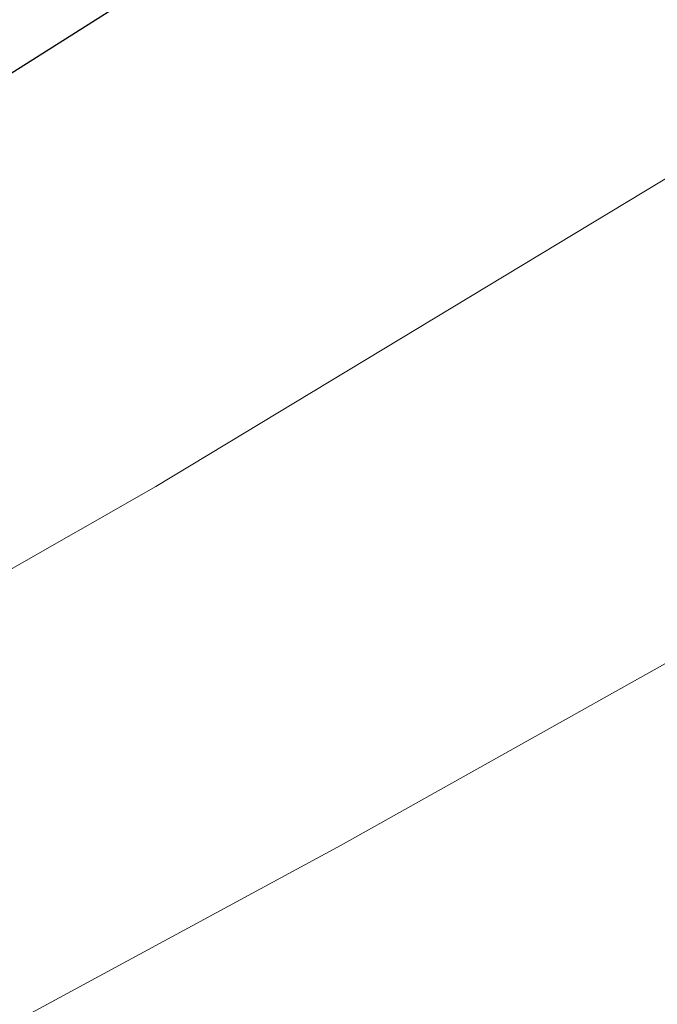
# Model space of a CAD drawing. Extents: x 1620613 to 1693141, y 557269 to 607790.
# Tile 941 of 1056: x 1620872.92 to 1620874.56, y 607340.51 to 607343.05. Entities that reach past the tile are written whole.
import ezdxf

# ---------------------------------------------------------------- set-up
doc = ezdxf.new("R2010")
doc.units = 0
doc.header["$LTSCALE"] = 10
doc.header["$MEASUREMENT"] = 0
for name, pattern in [('DGN Style 2', [7.346996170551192, 4.408197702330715, -2.938798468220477]), ('DGN Style 3', [10.28579463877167, 7.346996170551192, -2.938798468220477]), ('DGN Style 5', [5.142897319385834, 2.204098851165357, -2.938798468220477])]:
    doc.linetypes.add(name, pattern=pattern)
for name, color, linetype, lineweight in [('DR_X_Text', 7, 'Continuous', 0), ('DT_X_Contour_Major', 132, 'DGN Style 3', 30), ('DT_X_Contour_Minor', 136, 'DGN Style 3', 0), ('PV_X_Driveway', 7, 'DGN Style 5', 0), ('SV_X_Top_of_Bank', 97, 'DGN Style 2', 0)]:
    doc.layers.add(name, color=color, linetype=linetype, lineweight=lineweight)
doc.styles.get("Standard").update_dxf_attribs({"font": 'arial.ttf'})
doc.styles.add('Style-Arial', font='arial.ttf')
doc.dimstyles.get("Standard").update_dxf_attribs({"dimtxt": 0.18, "dimasz": 0.18, "dimexe": 0.18, "dimexo": 0.0625, "dimgap": 0.09, "dimtad": 0, "dimtih": 1, "dimtoh": 1, "dimdec": 4, "dimzin": 0, "dimdsep": 46, "dimtxsty": 'Standard', "dimcen": 0.09, "dimadec": 0, "dimazin": 0, "dimtfac": 1, "dimtdec": 4, "dimtofl": 0, "dimtmove": 0, "dimatfit": 3, "dimfxl": 1, "dimtolj": 1, "dimtzin": 0, "dimarcsym": 0})

# ---------------------------------------------------------------- blocks, each defined once
blk = doc.blocks.new('*U1004')
at = {"layer": 'DT_X_Contour_Major', "elevation": 3.400041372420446, "flags": 128}
blk.add_lwpolyline([(-244.1590263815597, -27.22526824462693), (-245.9582130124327, -31.53047772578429), (-246.3161540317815, -32.38748241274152), (-246.6188971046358, -33.11340669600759), (-246.8664422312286, -33.70825057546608), (-247.0587894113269, -34.172014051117), (-247.8276143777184, -36.03038932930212), (-248.8338658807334, -38.35807953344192), (-249.0797851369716, -38.97471545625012), (-249.3862922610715, -39.82704170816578), (-249.753387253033, -40.91505828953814), (-250.1810701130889, -42.23876520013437), (-252.3182951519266, -48.96600821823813), (-254.6054744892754, -56.26317921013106), (-254.9177434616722, -57.68377750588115), (-254.8743306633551, -58.81821339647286), (-254.4752360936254, -59.66648688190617), (-253.720459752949, -60.2285979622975), (-251.2334804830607, -61.34601096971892), (-250.3786960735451, -61.73542086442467), (-249.6795772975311, -62.06559079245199), (-249.1361241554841, -62.3365207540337), (-248.7483366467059, -62.54821074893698), (-247.9217908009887, -63.03373078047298), (-247.6191146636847, -63.20065513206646), (-247.3309956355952, -63.33728816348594), (-247.05743371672, -63.44362987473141), (-246.7984289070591, -63.51968026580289), (-245.6237063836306, -63.80390234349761), (-235.3623574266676, -59.70334397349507), (-233.3790248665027, -58.91168992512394), (-231.8267481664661, -58.29410993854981), (-230.7055273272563, -57.85060401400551), (-230.0153623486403, -57.5811721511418), (-228.7496635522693, -57.09478593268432), (-228.3102899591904, -56.92563881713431), (-227.9414432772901, -56.78298713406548), (-227.6431235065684, -56.66683088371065), (-227.4153306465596, -56.57717006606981), (-226.9019189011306, -56.37340179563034), (-226.6787531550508, -56.2856658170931), (-226.3943147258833, -56.1752840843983), (-226.0486036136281, -56.04225659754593), (-225.6416198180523, -55.88658335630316), (-224.4746327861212, -55.441260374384), (-223.7302941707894, -55.14333622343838), (-222.3725185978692, -54.58355600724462), (-220.4013060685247, -53.76191972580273), (-217.8166565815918, -52.67842737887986), (-204.0789312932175, -46.90836498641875), (-203.7526982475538, -46.7713419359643), (-203.6283501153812, -46.71902253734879), (-203.4999805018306, -46.6648316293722), (-203.3675894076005, -46.60876921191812), (-203.2311768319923, -46.55083528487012), (-202.8620479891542, -46.3938494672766), (-202.3760832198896, -46.19854980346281), (-201.1950355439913, -45.73039017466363), (-199.3189049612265, -44.98937058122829), (-196.747691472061, -43.97549102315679), (-188.9643449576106, -40.90799891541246), (-186.3492845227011, -39.87446542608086), (-184.3416131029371, -39.07448403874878), (-182.9413306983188, -38.50805475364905), (-182.1484373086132, -38.17517757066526), (-180.8439069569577, -37.59890788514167), (-180.1253951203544, -37.23597068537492), (-178.9482573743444, -36.57936135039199), (-177.3124937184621, -35.62907987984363), (-175.2181041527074, -34.38512627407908), (-169.0215640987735, -30.67635381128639), (-166.9159204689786, -29.41391421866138), (-165.2463946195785, -28.40817478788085), (-164.0129865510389, -27.65913551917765), (-163.2156962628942, -27.16679641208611), (-161.6710792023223, -26.19615900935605), (-161.1568342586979, -25.873664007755), (-160.7725622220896, -25.634157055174), (-160.5182630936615, -25.47763815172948), (-160.3939368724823, -25.40410729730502), (-160.2356974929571, -25.31867575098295), (-160.1799956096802, -25.28837645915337), (-160.1315694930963, -25.2615522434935), (-160.090419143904, -25.23820310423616), (-160.0565445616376, -25.21832904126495), (-159.97591336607, -25.16996497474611), (-159.8818810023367, -25.11758790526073), (-159.6602573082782, -24.9967297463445), (-159.3110422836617, -24.80739049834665), (-158.8342359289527, -24.54957016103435), (-157.3926305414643, -23.7707411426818), (-156.5871451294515, -23.30127169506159), (-155.2518929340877, -22.4769851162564), (-153.3868739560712, -21.29788140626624), (-150.992088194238, -19.76396056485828), (-143.8996371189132, -15.20041547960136), (-141.5510294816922, -13.6892345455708), (-139.8245448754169, -12.57835055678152), (-138.7201833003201, -11.86776351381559), (-138.2379447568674, -11.55747341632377), (-137.7814726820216, -11.26376241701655), (-137.5833660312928, -11.13851753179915), (-137.3314001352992, -10.98306612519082), (-137.0255749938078, -10.79740819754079), (-136.6658906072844, -10.58154374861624), (-135.6349199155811, -9.96562985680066), (-135.0410585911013, -9.613441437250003), (-134.0327026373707, -9.018811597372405), (-132.609852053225, -8.181740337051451), (-130.7725068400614, -7.102227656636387), (-125.3202600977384, -3.900271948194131), (-123.5274441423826, -2.845920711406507), (-122.2381813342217, -2.084333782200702), (-121.4524716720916, -1.615511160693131), (-121.1703151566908, -1.43945284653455), (-121.0893019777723, -1.360316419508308), (-121.0603139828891, -1.330682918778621), (-121.0341098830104, -1.301134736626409), (-121.0106896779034, -1.271671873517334), (-120.9900533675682, -1.242294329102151), (-120.9387350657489, -1.164067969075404), (-120.8345032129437, -1.07860762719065), (-120.5602963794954, -0.8808963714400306), (-120.1161145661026, -0.5709342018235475), (-119.5019577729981, -0.1487211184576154), (-117.6375730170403, 1.126848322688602), (-117.0039974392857, 1.540982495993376), (-116.501559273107, 1.8267079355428), (-116.130258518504, 1.984024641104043), (-115.8900951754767, 2.012932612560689), (-115.0753202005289, 1.848216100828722), (-114.8765951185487, 1.579952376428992), (-114.8303824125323, 1.515370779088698), (-114.7769121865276, 1.436596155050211), (-114.7161844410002, 1.343628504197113), (-114.6481991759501, 1.236467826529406), (-114.4572284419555, 0.9317819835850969), (-114.3829532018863, 0.8376593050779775), (-114.3033555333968, 0.78380565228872), (-114.2184354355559, 0.7702210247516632), (-114.1281929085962, 0.7969054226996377), (-113.8804495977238, 0.9217558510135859), (-113.7693621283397, 0.9776275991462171), (-113.6219072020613, 1.0516050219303), (-113.4380848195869, 1.143688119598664), (-113.2178949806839, 1.25387689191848), (-112.5822321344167, 1.571854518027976), (-112.3691668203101, 1.676750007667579), (-112.2067180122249, 1.752953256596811), (-112.0948857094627, 1.800464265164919), (-112.0336699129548, 1.819283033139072), (-111.9379164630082, 1.831210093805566), (-111.8761730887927, 1.84954263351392), (-111.7627580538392, 1.895594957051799), (-111.597671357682, 1.969367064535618), (-111.3809130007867, 2.070858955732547), (-110.73399516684, 2.378463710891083), (-110.523190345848, 2.4765933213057), (-110.3759642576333, 2.540278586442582), (-110.2923169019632, 2.569519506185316), (-110.2722482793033, 2.564316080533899), (-110.3035035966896, 2.504514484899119), (-110.2847789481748, 2.498041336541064), (-110.2051635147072, 2.523473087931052), (-110.0646572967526, 2.580809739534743), (-109.8632602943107, 2.670051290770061), (-109.2450139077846, 2.950568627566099), (-108.9819837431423, 3.070520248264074), (-108.6565780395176, 3.219987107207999), (-108.2687967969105, 3.398969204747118), (-107.8186400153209, 3.607466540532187), (-106.5350545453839, 4.202813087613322), (-106.0900125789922, 4.409555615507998), (-105.7175757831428, 4.583273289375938), (-105.4177441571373, 4.723966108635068), (-105.1905177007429, 4.831634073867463), (-104.68138737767, 5.074715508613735), (-104.4100843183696, 5.201285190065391), (-103.9780228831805, 5.398683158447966), (-103.3852030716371, 5.666909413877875), (-102.6316248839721, 6.005963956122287), (-100.4077385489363, 7.004547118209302), (-99.62688119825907, 7.355245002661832), (-98.95222389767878, 7.658401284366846), (-98.38376664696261, 7.91401596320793), (-97.92150944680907, 8.12208903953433), (-96.83042364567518, 8.613561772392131), (-96.42078474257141, 8.79827238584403), (-96.01018238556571, 8.983799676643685), (-95.5986165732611, 9.170143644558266), (-95.18608730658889, 9.357304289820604), (-94.08472465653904, 9.857488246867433), (-93.39744857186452, 10.16794119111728), (-92.16164230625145, 10.72416205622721), (-90.37730585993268, 11.52615084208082), (-88.04443923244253, 12.57390754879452), (-81.09208798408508, 15.69561599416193), (-78.73961042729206, 16.75160535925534), (-76.89644119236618, 17.57829212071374), (-75.56258027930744, 18.17567627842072), (-74.73802768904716, 18.5437578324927), (-73.2182985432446, 19.2195718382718), (-72.40313108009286, 19.58344266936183), (-71.0974255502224, 20.16819465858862), (-69.30118195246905, 20.97382780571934), (-67.01440028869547, 22.00034211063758), (-60.26226509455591, 25.03222180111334), (-57.98118495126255, 26.0552568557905), (-56.20204591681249, 26.85045225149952), (-54.92484799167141, 27.41780798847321), (-54.14959117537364, 27.75732406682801), (-52.751494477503, 28.35891406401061), (-52.24375127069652, 28.57733037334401), (-51.76909417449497, 28.78138680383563), (-51.32752318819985, 28.97108335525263), (-50.91903831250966, 29.14642002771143), (-49.87386012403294, 29.59483798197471), (-49.46658876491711, 29.77317639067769), (-49.02865832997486, 29.97187815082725), (-48.56006881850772, 30.19094326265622), (-48.06082023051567, 30.43037172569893), (-46.68861189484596, 31.09599876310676), (-46.23529187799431, 31.3161497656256), (-45.90448807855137, 31.47738249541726), (-45.69620049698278, 31.57969695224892), (-45.61042913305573, 31.62309313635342), (-45.5450604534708, 31.6602585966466), (-45.492963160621, 31.68481529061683), (-45.38569779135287, 31.73061127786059), (-45.22326434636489, 31.79764655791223), (-45.00566282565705, 31.88592113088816), (-44.35183466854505, 32.14963904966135), (-44.11952607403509, 32.24228838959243), (-43.91297140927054, 32.32244796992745), (-43.73217067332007, 32.39011779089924), (-43.57712386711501, 32.44529785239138), (-43.19800428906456, 32.57579167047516), (-43.07670890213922, 32.62026508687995), (-42.99716242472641, 32.65581497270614), (-42.95936485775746, 32.68244132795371), (-42.96331620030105, 32.70014415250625), (-43.07916992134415, 32.7619357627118), (-43.45694219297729, 33.57664785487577), (-43.5294094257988, 33.73257840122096), (-43.58490872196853, 33.85120771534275), (-43.62344008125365, 33.93253579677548), (-43.64500350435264, 33.97656264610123), (-43.70604095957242, 34.09498506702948), (-43.73673183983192, 34.20573578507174), (-43.74516710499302, 34.22525528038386), (-43.7573196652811, 34.23634917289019), (-43.77318952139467, 34.23901746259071), (-43.79277667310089, 34.23326014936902), (-43.84996547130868, 34.2066731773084), (-43.87138412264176, 34.19712131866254), (-43.89274847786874, 34.18840597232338), (-43.91405853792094, 34.1805271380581), (-43.93531430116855, 34.17348481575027), (-44.03438117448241, 34.14257250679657), (-45.18047755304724, 35.95899565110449), (-45.40643188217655, 36.30312513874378), (-45.59311070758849, 36.55704653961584), (-45.74051402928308, 36.72075985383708), (-45.8486418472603, 36.79426508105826), (-46.084615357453, 36.87000157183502), (-46.11991900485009, 37.02740357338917), (-46.04884981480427, 37.44280721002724), (-45.87140778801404, 38.11621248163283), (-45.58759292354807, 39.04761938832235), (-44.01492026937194, 43.99618876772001), (-43.65202071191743, 44.78028851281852), (-43.51475034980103, 44.97700173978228), (-43.25846764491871, 45.23109867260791), (-42.88317259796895, 45.54257931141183), (-42.38886520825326, 45.91144365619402), (-39.80440192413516, 47.76670591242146), (-39.63361441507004, 48.52383685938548), (-39.89284177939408, 49.04233636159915), (-40.74371851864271, 50.27335017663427), (-42.18624463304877, 52.21687830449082), (-44.22042012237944, 54.87292074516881), (-50.43375392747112, 62.90571967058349), (-53.29829177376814, 66.43294601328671), (-57.23190495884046, 70.99002584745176), (-62.23459348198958, 76.57695917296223), (-68.30635734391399, 83.19374598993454), (-85.92316142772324, 102.2116488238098), (-91.77268511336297, 108.5314606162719), (-96.10865310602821, 113.227468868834), (-98.93106540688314, 116.2996735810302), (-100.2399220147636, 117.7480747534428), (-101.7121320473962, 119.4454064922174), (-102.2558617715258, 119.9739047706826), (-102.7828934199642, 120.2864008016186), (-103.2932269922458, 120.3828945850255), (-103.7868624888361, 120.2633861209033), (-105.0809597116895, 119.6566938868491), (-105.5399765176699, 119.5053821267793), (-105.9464540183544, 119.5064660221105), (-106.3003922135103, 119.6599455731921), (-106.6017911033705, 119.9658207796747), (-107.3354690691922, 120.9846822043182), (-107.7264093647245, 121.3892293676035), (-108.3489717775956, 121.8387247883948), (-109.203156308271, 122.3331684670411), (-110.2889629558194, 122.8725604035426), (-113.4932768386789, 124.3708699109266), (-114.5881001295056, 124.8468455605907), (-115.4693345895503, 125.1510403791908), (-116.1369802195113, 125.2834543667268), (-116.5910370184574, 125.2440875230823), (-117.5170700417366, 124.9100681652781), (-117.7476291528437, 124.9816660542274), (-117.7447817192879, 125.4469742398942), (-117.5085277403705, 126.305992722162), (-117.0388672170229, 127.558721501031), (-115.4752304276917, 131.4242786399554), (-114.831011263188, 133.1393941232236), (-114.0710813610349, 135.3855727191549), (-113.1954407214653, 138.1628144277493), (-112.2040893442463, 141.4711192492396), (-109.4062046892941, 151.0013495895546), (-108.3545405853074, 154.615217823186), (-107.2979617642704, 158.3091497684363), (-106.2364682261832, 162.0831454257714), (-105.1700599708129, 165.9372047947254), (-102.3197516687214, 176.3214480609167), (-101.3607452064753, 179.7893665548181), (-100.6214570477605, 182.4049395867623), (-100.1018871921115, 184.1681671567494), (-99.80203563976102, 185.0790492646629), (-99.29538923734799, 186.3716076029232), (-98.9992753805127, 186.5180118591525), (-98.49091861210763, 185.9878058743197), (-97.77031893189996, 184.7809896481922), (-96.83747633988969, 182.8975631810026), (-91.9889774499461, 172.5294824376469)], dxfattribs=at)
at = {"layer": 'DT_X_Contour_Minor', "transparency": 33554559, "flags": 128}
for points, elevation in [([(-251.2889938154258, -31.09727382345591), (-253.6248656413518, -36.68669815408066), (-254.4756969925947, -39.71706375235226), (-254.6886244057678, -40.4533310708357), (-254.9627646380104, -41.36340491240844), (-255.298117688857, -42.44728527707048), (-255.6946835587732, -43.70497216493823), (-257.6881541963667, -49.97972619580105), (-259.0102722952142, -54.19790081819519), (-259.5375105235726, -55.17637444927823), (-260.5526031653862, -56.30400621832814), (-262.0555502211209, -57.58079612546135), (-264.0463516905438, -59.00674417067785), (-270.0056281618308, -63.00814980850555), (-271.6953151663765, -64.33811523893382), (-272.2949188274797, -65.3269573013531), (-271.8044391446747, -65.97467599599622), (-270.2238761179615, -66.28127132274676), (-264.5555969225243, -66.64402770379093), (-262.6254697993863, -66.79497280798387), (-261.086297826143, -66.9757408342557), (-259.9380810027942, -67.18633178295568), (-259.1808193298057, -67.42674565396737), (-256.5591602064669, -68.61826387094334), (-252.9671011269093, -67.6306936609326), (-252.2884151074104, -67.44352781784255), (-251.791810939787, -67.30527466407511), (-251.4772886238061, -67.2159341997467), (-251.3448481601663, -67.17550642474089), (-251.2344493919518, -67.13291594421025), (-250.8399330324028, -66.9757632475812), (-249.7391830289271, -66.53624801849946), (-247.9321993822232, -65.81437025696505), (-245.4189820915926, -64.81012996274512), (-237.775424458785, -61.75567246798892), (-235.1706612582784, -60.71626044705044), (-233.0890398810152, -59.88886750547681), (-231.530560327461, -59.2734936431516), (-230.495222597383, -58.87013885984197), (-228.431844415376, -58.07721821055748), (-227.7333319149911, -57.80852125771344), (-227.1853280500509, -57.59712088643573), (-226.7878328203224, -57.44301709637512), (-226.5408462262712, -57.34620988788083), (-226.0828934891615, -57.16445277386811), (-225.8461630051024, -57.07181872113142), (-225.4794361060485, -56.93023439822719), (-224.982712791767, -56.73969980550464), (-224.3559930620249, -56.50021494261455), (-222.511411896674, -55.79632161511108), (-221.597072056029, -55.43553532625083), (-220.2374884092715, -54.88109645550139), (-218.4326609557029, -54.13300500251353), (-216.1825896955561, -53.19126096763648), (-205.8273901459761, -48.84191300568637), (-204.4341094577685, -48.25671303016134), (-204.1551154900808, -48.1395311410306), (-203.9667143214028, -48.05988908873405), (-203.610756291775, -47.90884934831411), (-203.0872414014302, -47.68641191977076), (-202.3961696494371, -47.39257680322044), (-200.3299024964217, -46.51381957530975), (-199.3883255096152, -46.12159672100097), (-198.1132949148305, -45.60399607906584), (-196.5048107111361, -44.96101764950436), (-194.5628728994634, -44.19266143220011), (-188.9397672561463, -41.97654113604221), (-186.9793009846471, -41.19840604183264), (-185.3152314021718, -40.52609098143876), (-183.9475585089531, -39.95959595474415), (-182.876282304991, -39.49892096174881), (-180.4147413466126, -38.41154769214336), (-179.3903959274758, -37.92508193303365), (-178.1635153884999, -37.28121460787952), (-176.7340997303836, -36.47994571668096), (-175.1021489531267, -35.52127525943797), (-170.4802333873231, -32.75495195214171), (-168.8461744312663, -31.77341956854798), (-167.4104342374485, -30.90356489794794), (-166.1730128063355, -30.14538794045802), (-165.133910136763, -29.49888869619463), (-162.6273947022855, -27.92379432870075), (-161.7929076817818, -27.40046804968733), (-161.1693331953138, -27.0118099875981), (-160.7566712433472, -26.75782014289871), (-160.5549218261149, -26.63849851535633), (-160.2981400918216, -26.49986513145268), (-160.2108267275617, -26.45254249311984), (-160.1414729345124, -26.41454961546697), (-160.090078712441, -26.38588649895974), (-160.0566440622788, -26.36655314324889), (-159.9914310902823, -26.32743720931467), (-159.8605312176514, -26.25544378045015), (-159.5167413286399, -26.06880044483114), (-158.9600614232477, -25.76750720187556), (-158.1904915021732, -25.35156405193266), (-155.854451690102, -24.08951577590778), (-154.7926750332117, -23.48542267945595), (-153.3593749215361, -22.61967959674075), (-151.5545513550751, -21.49228652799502), (-149.3782043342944, -20.10324347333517), (-143.079247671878, -16.05026201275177), (-140.9933992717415, -14.70815008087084), (-139.4600715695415, -13.72155038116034), (-138.4792645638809, -13.09046291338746), (-138.050978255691, -12.81488767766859), (-137.6455756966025, -12.55403669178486), (-137.4382650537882, -12.42406448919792), (-137.1203850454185, -12.22978612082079), (-136.6919356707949, -11.97120158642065), (-136.1529169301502, -11.64831088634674), (-134.568107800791, -10.70152746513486), (-133.8224923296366, -10.2583754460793), (-132.7742527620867, -9.639006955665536), (-131.4233890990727, -8.843421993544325), (-129.7699013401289, -7.871620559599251), (-124.9571018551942, -5.045194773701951), (-123.3572829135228, -4.097632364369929), (-122.1674257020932, -3.374764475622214), (-121.3875302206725, -2.876591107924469), (-121.0175964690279, -2.603112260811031), (-120.5777221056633, -2.173428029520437), (-120.420327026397, -2.012528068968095), (-120.2780475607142, -1.852091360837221), (-120.1508837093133, -1.692117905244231), (-120.0388354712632, -1.532607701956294), (-119.7601943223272, -1.107864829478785), (-119.6002302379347, -0.9216060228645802), (-119.3293188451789, -0.6813867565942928), (-118.9474601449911, -0.3872070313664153), (-118.4546541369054, -0.03906684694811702), (-116.992575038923, 0.9612542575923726), (-116.4957153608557, 1.286024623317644), (-116.1016956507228, 1.510094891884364), (-115.8105159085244, 1.633465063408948), (-115.6221761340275, 1.656135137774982), (-114.9832171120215, 1.52696192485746), (-114.8273738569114, 1.316585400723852), (-114.7911331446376, 1.265939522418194), (-114.7492009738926, 1.204163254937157), (-114.7015773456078, 1.131256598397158), (-114.6482622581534, 1.047219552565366), (-114.4985000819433, 0.8082802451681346), (-114.4318522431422, 0.7387010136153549), (-114.3442303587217, 0.7091677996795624), (-114.2356344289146, 0.7196806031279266), (-114.106064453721, 0.7702394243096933), (-113.7325791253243, 0.9584576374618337), (-113.5835035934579, 1.033485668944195), (-113.4163909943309, 1.117406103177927), (-113.2312413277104, 1.210218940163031), (-113.0280545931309, 1.311924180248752), (-112.4621738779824, 1.594994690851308), (-112.2724985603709, 1.688374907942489), (-112.1278831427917, 1.756212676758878), (-112.0283276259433, 1.798507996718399), (-111.9738320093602, 1.815260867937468), (-111.8885902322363, 1.825878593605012), (-111.8336249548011, 1.842198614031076), (-111.7326604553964, 1.88319538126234), (-111.5856967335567, 1.948868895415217), (-111.3927337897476, 2.039219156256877), (-110.8168336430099, 2.313055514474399), (-110.6291706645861, 2.400412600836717), (-110.498106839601, 2.457106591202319), (-110.4236421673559, 2.483137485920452), (-110.4057766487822, 2.478505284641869), (-110.4336008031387, 2.425268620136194), (-110.408598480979, 2.423287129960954), (-110.3127233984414, 2.457270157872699), (-110.1459755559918, 2.527217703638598), (-109.9083549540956, 2.633129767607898), (-109.1802030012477, 2.963514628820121), (-108.8860031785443, 3.097559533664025), (-108.5495176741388, 3.251905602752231), (-108.170746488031, 3.426552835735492), (-107.7496896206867, 3.621501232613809), (-106.5704903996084, 4.168431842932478), (-106.1554237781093, 4.36132963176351), (-105.7946233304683, 4.529825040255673), (-105.4880890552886, 4.673918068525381), (-105.2358209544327, 4.79360871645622), (-104.6354609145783, 5.080247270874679), (-104.3412596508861, 5.217949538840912), (-103.9089258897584, 5.416077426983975), (-103.3384596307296, 5.674630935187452), (-102.6298608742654, 5.993610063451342), (-100.5560875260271, 6.924788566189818), (-99.8152772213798, 7.257517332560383), (-99.14817631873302, 7.557319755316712), (-98.55478481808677, 7.824195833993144), (-98.0351027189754, 8.058145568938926), (-96.7475629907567, 8.638109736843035), (-96.26416712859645, 8.856078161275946), (-95.77963433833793, 9.075010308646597), (-95.29396462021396, 9.294906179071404), (-94.80715797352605, 9.515765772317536), (-93.50749101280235, 10.10600965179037), (-92.77353282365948, 10.4377576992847), (-91.54640847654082, 10.99031893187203), (-89.82611797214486, 11.76369334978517), (-87.61266130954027, 12.75788095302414), (-81.05255533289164, 15.70346547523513), (-78.81576908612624, 16.70745149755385), (-77.02548982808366, 17.51022117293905), (-75.68171755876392, 18.11177450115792), (-74.78445227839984, 18.5121114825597), (-72.98708751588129, 19.31138830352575), (-72.1013000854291, 19.70657468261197), (-70.79196136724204, 20.29267620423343), (-69.05907136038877, 21.06969286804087), (-66.90263006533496, 22.03762467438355), (-60.58738489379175, 24.87332968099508), (-58.43750897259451, 25.8372231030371), (-56.72431508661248, 26.60212461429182), (-55.4478032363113, 27.16803421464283), (-54.60797342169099, 27.53495190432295), (-52.95066996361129, 28.24807652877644), (-52.3487913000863, 28.50698716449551), (-51.78613290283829, 28.74887560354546), (-51.26269477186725, 28.97374184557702), (-50.778476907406, 29.18158589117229), (-49.53952295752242, 29.71314041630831), (-49.0775596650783, 29.91444531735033), (-48.62088525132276, 30.11969412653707), (-48.16949971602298, 30.32888684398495), (-47.7234030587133, 30.54202346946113), (-46.5408638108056, 31.11564634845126), (-46.15020249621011, 31.30536768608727), (-45.86512298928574, 31.4443145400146), (-45.68562528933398, 31.53248690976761), (-45.61170939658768, 31.56988479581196), (-45.55537609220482, 31.60191317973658), (-45.51047978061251, 31.62307560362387), (-45.41804082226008, 31.66254158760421), (-45.27805921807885, 31.72031113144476), (-45.09053496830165, 31.79638423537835), (-44.52708010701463, 32.02365059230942), (-44.31715165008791, 32.10684285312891), (-44.10995742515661, 32.1859698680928), (-43.90549743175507, 32.26103163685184), (-43.70377167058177, 32.33202815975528), (-43.16948194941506, 32.51593189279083), (-42.99717565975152, 32.57787939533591), (-42.88097408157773, 32.62579410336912), (-42.82087721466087, 32.6596760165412), (-42.81688505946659, 32.6795251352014), (-42.88104559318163, 32.71374572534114), (-42.87156232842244, 32.74108844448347), (-42.79499213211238, 32.79745115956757), (-42.65133500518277, 32.88283387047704), (-42.44059094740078, 32.99723657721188), (-41.78915755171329, 33.34100378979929), (-41.57206330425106, 33.45714496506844), (-41.40935560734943, 33.54774308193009), (-41.30103446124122, 33.61279814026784), (-41.24709986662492, 33.65231013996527), (-41.12230704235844, 33.77709900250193), (-41.25624996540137, 34.01663192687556), (-41.28952939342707, 34.07826015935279), (-41.33196356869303, 34.16048788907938), (-41.38355249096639, 34.26331511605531), (-41.44429615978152, 34.38674184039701), (-41.74912769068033, 35.01079871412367), (-42.7012064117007, 34.65888466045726), (-42.87650068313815, 34.59461657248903), (-42.99434976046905, 34.55263261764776), (-43.05475364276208, 34.53293279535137), (-43.05771233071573, 34.53551710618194), (-42.93748075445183, 34.59957353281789), (-43.78832270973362, 36.72433501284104), (-43.95516180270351, 37.13430726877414), (-44.09103252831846, 37.45361197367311), (-44.19593488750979, 37.68224912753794), (-44.26986888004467, 37.82021873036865), (-44.42573503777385, 38.0672476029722), (-44.47900148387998, 38.1489852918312), (-44.52190120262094, 38.20892670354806), (-44.55443419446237, 38.24707183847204), (-44.57660045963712, 38.26342069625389), (-44.62188819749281, 38.2779559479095), (-44.62866362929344, 38.30816434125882), (-44.61502412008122, 38.38788808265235), (-44.58096967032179, 38.51712717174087), (-44.52650028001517, 38.69588160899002), (-44.22467493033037, 39.64560479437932), (-43.09697245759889, 42.08217767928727), (-42.67040779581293, 42.69345974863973), (-41.87401487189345, 43.48306043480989), (-40.70779368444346, 44.45097973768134), (-39.17174423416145, 45.59721765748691), (-31.14058085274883, 51.36240472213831), (-31.13452700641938, 51.38924248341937), (-31.61714367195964, 52.01968448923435), (-33.06758817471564, 53.89950860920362), (-35.48586051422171, 57.02871484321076), (-38.87196069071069, 61.40730319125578), (-56.93202646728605, 84.75594041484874)], 3.000041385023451), ([(-28.66335585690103, 51.7220972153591), (-29.30004596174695, 51.26892201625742), (-29.42493632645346, 51.18009445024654), (-29.52674023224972, 51.10782969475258), (-29.60545768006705, 51.05212774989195), (-29.66108866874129, 51.01298861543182), (-29.77865602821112, 50.93070133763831), (-29.85936793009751, 50.86308585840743), (-30.01332811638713, 50.72195487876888), (-30.24053658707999, 50.50730839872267), (-30.54099334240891, 50.21914641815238), (-31.4398757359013, 49.35269380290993), (-31.75494705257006, 49.04151269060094), (-32.02599920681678, 48.7578088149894), (-32.25303219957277, 48.50158217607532), (-32.43604603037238, 48.27283277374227), (-32.86539069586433, 47.69947068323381), (-33.16645912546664, 47.39634373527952), (-33.74765591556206, 46.91698445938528), (-34.60898106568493, 46.26139285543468), (-35.75043457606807, 45.42956892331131), (-39.16781508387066, 42.9763953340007), (-40.31616411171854, 42.11306466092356), (-41.19817581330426, 41.36295283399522), (-41.81385018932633, 40.72605985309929), (-42.16318723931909, 40.20238571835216), (-42.73963627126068, 38.95687982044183), (-42.90612817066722, 38.49162199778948), (-42.97326709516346, 38.02997795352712), (-42.94105304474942, 37.57194768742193), (-42.8094860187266, 37.1175311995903), (-41.96368295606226, 35.00535307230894), (-42.23085186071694, 34.86301205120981), (-42.26887846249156, 34.84078360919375), (-42.26845730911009, 34.83510157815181), (-42.22958840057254, 34.84596595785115), (-42.15227173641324, 34.87337674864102), (-41.70174920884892, 35.03990206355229), (-41.55750328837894, 34.74459908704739), (-41.52192420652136, 34.67397008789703), (-41.47700664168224, 34.58864150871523), (-41.4227505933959, 34.48861334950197), (-41.35915606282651, 34.37388561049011), (-41.04059179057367, 33.80419047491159), (-41.33739384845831, 33.50739783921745), (-41.41715527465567, 33.43902560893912), (-41.52923867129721, 33.36110576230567), (-41.67364403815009, 33.27363829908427), (-41.85037137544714, 33.17662321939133), (-42.36474023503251, 32.90518618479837), (-42.53114278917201, 32.8148543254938), (-42.64457380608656, 32.7474365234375), (-42.70503328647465, 32.70293277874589), (-42.71252122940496, 32.68134309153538), (-42.66186036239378, 32.65432266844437), (-42.67755569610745, 32.63433251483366), (-42.7626373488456, 32.59462737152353), (-42.91710532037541, 32.53520723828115), (-43.14095960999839, 32.45607211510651), (-43.83041947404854, 32.2187584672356), (-44.07882419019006, 32.13194548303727), (-44.30694344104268, 32.04949176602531), (-44.51477722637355, 31.9713973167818), (-44.70232554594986, 31.8976621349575), (-45.17540711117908, 31.70684733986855), (-45.33285409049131, 31.64297570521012), (-45.4503838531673, 31.59447189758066), (-45.52799640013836, 31.56133591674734), (-45.56569173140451, 31.54356776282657), (-45.61298965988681, 31.5166764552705), (-45.67505008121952, 31.48527686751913), (-45.82575790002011, 31.41124658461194), (-46.06511311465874, 31.29458560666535), (-46.39311572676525, 31.1352939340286), (-47.38598588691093, 30.65367521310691), (-47.77893061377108, 30.46683042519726), (-48.21311217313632, 30.26751010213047), (-48.68853056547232, 30.05571424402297), (-49.20518579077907, 29.83144285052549), (-50.63791550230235, 29.21675175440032), (-51.19786635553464, 28.97640033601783), (-51.80317163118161, 28.71636440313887), (-52.45383132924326, 28.4366439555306), (-53.14984545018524, 28.13723899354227), (-55.06635566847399, 27.31257974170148), (-55.97075848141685, 26.91826044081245), (-57.24658425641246, 26.35379697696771), (-58.89383299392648, 25.61918935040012), (-60.91250469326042, 24.71443756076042), (-66.79085984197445, 22.07490723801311), (-68.81696076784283, 21.16555793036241), (-70.48649718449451, 20.41715774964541), (-71.79946909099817, 19.8297066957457), (-72.75587648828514, 19.40320476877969), (-74.83087686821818, 18.4804651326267), (-75.80085483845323, 18.04787272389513), (-77.15453846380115, 17.44215022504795), (-78.89192774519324, 16.66329763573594), (-81.01302268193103, 15.71131495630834), (-87.18088338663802, 12.94185435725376), (-89.27493008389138, 12.00123585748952), (-90.93117464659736, 11.25647580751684), (-92.14961707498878, 10.70757420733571), (-92.93025736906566, 10.35453105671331), (-94.42822864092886, 9.674227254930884), (-94.98931266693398, 9.419668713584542), (-95.5490862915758, 9.16622094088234), (-96.10754951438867, 8.913883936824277), (-96.66470233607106, 8.662657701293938), (-98.14869599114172, 7.994202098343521), (-98.72580298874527, 7.734375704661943), (-99.34412873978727, 7.456238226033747), (-100.0036732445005, 7.159789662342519), (-100.7044365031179, 6.845030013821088), (-102.6280968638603, 5.981256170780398), (-103.2917161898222, 5.682352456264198), (-103.8398288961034, 5.433471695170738), (-104.2724349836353, 5.234613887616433), (-104.5895344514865, 5.085779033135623), (-105.281124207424, 4.755583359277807), (-105.5584339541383, 4.62387002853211), (-105.871670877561, 4.476376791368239), (-106.2208349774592, 4.313103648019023), (-106.6059262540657, 4.134050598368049), (-107.6807392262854, 3.635535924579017), (-108.0726961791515, 3.454136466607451), (-108.4424573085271, 3.283824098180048), (-108.7900226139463, 3.124598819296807), (-109.1153920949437, 2.976460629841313), (-109.9534496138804, 2.596208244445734), (-110.2272938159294, 2.473625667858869), (-110.4202832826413, 2.391067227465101), (-110.5324180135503, 2.348532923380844), (-110.5636980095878, 2.346022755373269), (-110.5393050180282, 2.392694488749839), (-110.5549674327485, 2.396755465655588), (-110.6202494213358, 2.37393459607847), (-110.7351509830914, 2.324231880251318), (-110.8996721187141, 2.247647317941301), (-111.4045545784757, 2.007579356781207), (-111.5737221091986, 1.9283707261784), (-111.7025628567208, 1.870795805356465), (-111.7910768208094, 1.834854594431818), (-111.8392640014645, 1.820547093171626), (-111.9139941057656, 1.811238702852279), (-111.961769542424, 1.796551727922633), (-112.049048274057, 1.759472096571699), (-112.1758303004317, 1.699999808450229), (-112.342115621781, 1.618134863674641), (-112.8382142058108, 1.369971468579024), (-113.0243978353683, 1.276749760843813), (-113.2108747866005, 1.183207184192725), (-113.3976450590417, 1.089343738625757), (-113.5847086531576, 0.9951594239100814), (-114.0839359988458, 0.7435734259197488), (-114.2528334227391, 0.6691401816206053), (-114.3851051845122, 0.6345299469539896), (-114.4807512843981, 0.6397427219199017), (-114.539771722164, 0.6847785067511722), (-114.6483253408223, 0.8579712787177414), (-114.6869702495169, 0.918884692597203), (-114.7214897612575, 0.9717303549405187), (-114.7518838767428, 1.016508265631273), (-114.7781525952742, 1.053218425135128), (-114.8911140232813, 1.205707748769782), (-115.3542570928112, 1.299337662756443), (-115.490773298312, 1.282905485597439), (-115.7018320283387, 1.193481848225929), (-115.9874332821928, 1.031066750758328), (-116.3475770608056, 0.7956601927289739), (-117.4073505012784, 0.07058742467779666), (-117.7788057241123, -0.2034798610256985), (-118.0983413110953, -0.4818771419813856), (-118.3659572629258, -0.7646044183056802), (-118.5816535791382, -1.051661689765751), (-119.0876175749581, -1.822921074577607), (-119.2910777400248, -2.112563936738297), (-119.5219852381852, -2.403047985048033), (-119.7803400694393, -2.6943732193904), (-120.0661422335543, -2.986539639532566), (-120.8648777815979, -3.766771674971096), (-121.3225887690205, -4.137671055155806), (-122.0966700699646, -4.665195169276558), (-123.1871216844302, -5.349344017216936), (-124.5939436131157, -6.190117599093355), (-128.767295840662, -8.641013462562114), (-130.2369261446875, -9.505103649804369), (-131.5158028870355, -10.25920231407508), (-132.6039260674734, -10.90330945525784), (-133.501295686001, -11.43742507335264), (-135.6399432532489, -12.71507802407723), (-136.3582963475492, -13.14499497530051), (-136.909369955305, -13.47650611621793), (-137.2931640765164, -13.70961144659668), (-137.5096787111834, -13.84431096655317), (-137.8640117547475, -14.07230193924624), (-138.2383458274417, -14.31316231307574), (-139.0955982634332, -14.86475020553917), (-140.4357690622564, -15.72706561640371), (-142.2588582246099, -16.90010854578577), (-147.7643204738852, -20.44252638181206), (-149.7222287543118, -21.68669164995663), (-151.4668569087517, -22.7623740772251), (-152.9982049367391, -23.66957366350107), (-154.3162728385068, -24.40829040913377), (-157.5467470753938, -26.15355794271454), (-158.6090805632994, -26.72762390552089), (-159.3732253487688, -27.14087114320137), (-159.8391814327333, -27.39329965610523), (-160.0069488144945, -27.48490944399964), (-160.05674356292, -27.51477724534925), (-160.0897382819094, -27.53356989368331), (-160.1513763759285, -27.56754698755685), (-160.2416578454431, -27.6167085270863), (-160.3605826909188, -27.68105451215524), (-160.7159067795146, -27.87288973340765), (-160.9950793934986, -28.03800213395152), (-161.5661041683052, -28.38946291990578), (-162.4289811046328, -28.92727209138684), (-163.5837102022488, -29.65142964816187), (-167.0521240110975, -31.83098098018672), (-168.3330390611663, -32.63164036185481), (-169.5744738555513, -33.39895500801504), (-170.7764283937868, -34.13292491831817), (-171.9389026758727, -34.83355009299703), (-174.9861937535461, -36.65742424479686), (-176.1557057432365, -37.33081155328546), (-177.3787734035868, -37.98306786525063), (-178.6553967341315, -38.61419318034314), (-179.9855757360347, -39.22418749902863), (-183.604127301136, -40.82266435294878), (-184.953786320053, -41.41113715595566), (-186.2888497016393, -41.97769792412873), (-187.6093174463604, -42.52234665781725), (-188.9151895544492, -43.04508335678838), (-192.378054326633, -44.40983184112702), (-193.6907164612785, -44.93266471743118), (-195.0315542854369, -45.47760198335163), (-196.4005677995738, -46.04464363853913), (-197.7977570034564, -46.6337896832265), (-201.5611624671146, -48.23431832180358), (-202.8068933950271, -48.76405462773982), (-203.7215320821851, -49.15286706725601), (-204.3050785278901, -49.4007556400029), (-204.557532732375, -49.50772034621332), (-204.7892876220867, -49.60506107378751), (-205.122084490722, -49.7448410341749), (-205.9466589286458, -50.09117536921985), (-207.2630109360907, -50.64406407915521), (-209.0711405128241, -51.40350716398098), (-214.5485228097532, -53.70409455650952), (-216.4640158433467, -54.50409027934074), (-218.1024582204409, -55.17863690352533), (-219.4638499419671, -55.72773442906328), (-220.5481910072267, -56.15138285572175), (-223.0703663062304, -57.11384652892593), (-223.9168219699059, -57.43714301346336), (-224.5645574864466, -57.68518471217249), (-225.0135728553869, -57.85797162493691), (-225.2638680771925, -57.95550375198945), (-225.6663618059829, -58.11524970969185), (-225.9325421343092, -58.21920330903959), (-226.429212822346, -58.41125463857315), (-227.1563738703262, -58.69140369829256), (-228.1140252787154, -59.05965048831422), (-230.9750828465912, -60.15910556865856), (-232.2341146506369, -60.64783893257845), (-233.8654168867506, -61.28944771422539), (-235.8689895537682, -62.08393191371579), (-238.244832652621, -63.03129153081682), (-245.0767748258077, -65.76141773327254), (-247.3358571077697, -66.66393429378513), (-248.9891473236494, -67.32388932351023), (-250.0366454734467, -67.74128282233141), (-250.4783515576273, -67.9161147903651), (-250.8485116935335, -68.05891799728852), (-251.1604747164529, -68.15815091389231), (-251.8187436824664, -68.34874725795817), (-252.8233185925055, -68.63070702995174), (-254.1741994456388, -69.00403022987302), (-258.2382896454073, -70.1213766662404), (-259.91491875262, -70.53719098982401), (-261.8967384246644, -70.9466241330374), (-264.1837486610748, -71.34967609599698), (-266.7759494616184, -71.74634687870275), (-274.0954056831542, -72.79562739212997), (-275.3482357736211, -73.53251449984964), (-273.6171338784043, -74.9562154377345), (-268.9020999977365, -77.06673020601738), (-261.203134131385, -79.86405880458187), (-236.6939825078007, -88.23935350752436), (-228.6428515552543, -90.981510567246), (-222.8713224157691, -92.92651071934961), (-219.3793950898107, -94.07435396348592), (-218.1670695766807, -94.42504030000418), (-217.9736706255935, -94.29732798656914), (-217.8612127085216, -94.28280657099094), (-217.6688881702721, -94.33502655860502), (-217.3966970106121, -94.45398794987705), (-217.0446392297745, -94.63969074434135), (-215.9993296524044, -95.22388673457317), (-215.6384696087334, -95.41272896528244), (-215.3398716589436, -95.54110866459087), (-215.1035358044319, -95.60902583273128), (-214.9294620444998, -95.61648046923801), (-214.2623960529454, -95.51018953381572), (-212.4236245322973, -94.90701760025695), (-211.3693692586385, -95.27248518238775), (-208.9946483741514, -96.62739018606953), (-205.2994618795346, -98.9717326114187), (-200.2838097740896, -102.305512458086), (-185.1481166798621, -112.5148419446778), (-180.6644119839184, -115.3006257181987), (-178.5650677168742, -116.0009799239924), (-178.8500838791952, -114.6159045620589), (-181.5194604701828, -111.1453996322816), (-191.8169452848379, -99.1101470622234), (-195.1750249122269, -95.14225500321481), (-197.5261501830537, -92.26501825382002), (-198.8703210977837, -90.47843681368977), (-199.2075376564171, -89.7825106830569), (-198.4316547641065, -89.0797177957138), (-195.4061593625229, -87.93956867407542), (-194.7024538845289, -87.65115346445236), (-193.8879783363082, -87.27454317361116), (-192.9627327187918, -86.8097378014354), (-191.9267170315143, -86.25673734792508), (-189.0163151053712, -84.6644760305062), (-187.885862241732, -84.08033551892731), (-186.6773050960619, -83.52210997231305), (-185.3906436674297, -82.98979939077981), (-184.0258779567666, -82.48340377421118), (-180.2823636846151, -81.167568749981), (-179.0181060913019, -80.7215757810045), (-178.0329690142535, -80.37047314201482), (-177.3269524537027, -80.11426083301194), (-176.9000564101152, -79.95293885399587), (-176.1338276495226, -79.64926735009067), (-175.8762315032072, -79.54731187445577), (-175.6781146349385, -79.46919907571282), (-175.5394770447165, -79.4149289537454), (-175.4603187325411, -79.3845015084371), (-175.3285356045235, -79.33515189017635), (-174.8662217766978, -79.15331559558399), (-173.5781176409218, -78.64481892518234), (-171.4642231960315, -77.80966187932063), (-168.5245384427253, -76.64784445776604), (-159.584325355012, -73.11411749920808), (-156.6458573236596, -71.9527562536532), (-154.5356130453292, -71.11896773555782), (-153.2535925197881, -70.61275194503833), (-152.7997957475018, -70.43410888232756), (-152.6939693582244, -70.39449101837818), (-152.6463643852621, -70.37338774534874), (-152.5829192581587, -70.33979132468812), (-152.503633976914, -70.2937017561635), (-152.408508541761, -70.23511903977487), (-152.1337205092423, -70.06224093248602), (-152.0269385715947, -69.99821415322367), (-151.9126837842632, -69.93579239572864), (-151.7909561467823, -69.87497566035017), (-151.6617556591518, -69.81576394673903), (-151.307257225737, -69.6600060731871), (-150.7865892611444, -69.44654054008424), (-149.4904591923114, -68.92296234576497), (-147.4188670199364, -68.08927149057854), (-144.5718127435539, -66.94546797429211), (-135.9457185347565, -63.48184171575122), (-133.0872926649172, -62.33768157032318), (-130.9815857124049, -61.50292082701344), (-129.6285976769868, -60.97755948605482), (-129.0283285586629, -60.76159754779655), (-128.4312361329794, -60.59823158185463), (-128.1976767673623, -60.5043540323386), (-127.9448179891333, -60.34524585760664), (-127.6726597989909, -60.12090705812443), (-127.3812021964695, -59.83133763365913), (-125.9760347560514, -58.32780886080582), (-125.8161657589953, -58.21285156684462), (-125.7512496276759, -58.17585428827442), (-125.6250165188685, -58.1141298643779), (-125.4374664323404, -58.02767829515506), (-125.1885993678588, -57.91649958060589), (-124.4431978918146, -57.58705348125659), (-124.1611560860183, -57.4587819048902), (-123.8740817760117, -57.32105175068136), (-123.5819749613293, -57.17386301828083), (-123.2848356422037, -57.01721570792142), (-122.485754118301, -56.5868781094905), (-122.2091005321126, -56.43948820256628), (-121.978450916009, -56.32007168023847), (-121.7938052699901, -56.2286285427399), (-121.6551635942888, -56.16515879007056), (-121.1155117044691, -55.93423784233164), (-120.8633052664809, -55.59544713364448), (-120.8215244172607, -55.51844386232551), (-120.8042703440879, -55.43263006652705), (-120.8115430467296, -55.33800574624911), (-120.843342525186, -55.23457090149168), (-120.9608435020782, -54.94699728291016), (-121.000999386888, -54.84809745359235), (-121.0333413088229, -54.767078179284), (-121.0578692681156, -54.70393946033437), (-121.0745832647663, -54.65868129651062), (-121.134349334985, -54.48919782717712), (-120.8391535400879, -54.3255671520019), (-120.7496332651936, -54.27642424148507), (-120.6075849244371, -54.19912294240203), (-120.4130085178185, -54.09366325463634), (-120.165904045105, -53.96004517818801), (-119.4369213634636, -53.56618578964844), (-119.1930260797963, -53.43487928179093), (-119.0080772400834, -53.33635429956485), (-118.8820748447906, -53.2706108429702), (-118.8150188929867, -53.23764891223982), (-118.7147982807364, -53.19345913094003), (-118.6559550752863, -53.16767004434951), (-118.5545909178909, -53.12344512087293), (-118.4107058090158, -53.06078436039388), (-118.2242997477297, -52.97968776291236), (-117.6705223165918, -52.73884905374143), (-117.4885509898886, -52.65940803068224), (-117.3579700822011, -52.60171399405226), (-117.278779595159, -52.56576694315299), (-117.2509795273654, -52.55156687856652), (-117.2453665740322, -52.54269602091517), (-117.2033268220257, -52.52277257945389), (-117.0814172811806, -52.4696553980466), (-116.879637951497, -52.38334447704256), (-116.597988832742, -52.26383981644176), (-115.7404314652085, -51.90090240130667), (-115.3795960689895, -51.74519667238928), (-114.9402579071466, -51.55028254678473), (-114.4224169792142, -51.316160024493), (-113.8260732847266, -51.04282910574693), (-112.1311530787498, -50.26166879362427), (-111.4732828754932, -49.95998472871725), (-110.7708624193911, -49.64080276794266), (-110.0238917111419, -49.30412291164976), (-109.2323707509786, -48.94994515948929), (-107.0622478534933, -47.98214062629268), (-106.2708308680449, -47.62965386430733), (-105.524172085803, -47.29804697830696), (-104.8222715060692, -46.98731996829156), (-104.1651291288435, -46.6974728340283), (-102.4724270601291, -45.95238697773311), (-101.6161663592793, -45.57374351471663), (-100.3169108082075, -44.99662751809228), (-98.57466040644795, -44.22103898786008), (-96.38941515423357, -43.2469779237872), (-89.97143468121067, -40.38485170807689), (-87.75575667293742, -39.39607936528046), (-85.9222080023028, -38.57635699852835), (-84.47078867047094, -37.92568460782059), (-83.4014986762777, -37.44406219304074), (-81.05956447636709, -36.38513572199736), (-80.23220259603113, -36.01111022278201), (-79.50656760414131, -35.68322857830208), (-78.88265950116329, -35.40149078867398), (-78.36047828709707, -35.16589685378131), (-77.10363090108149, -34.59917150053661), (-76.39172531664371, -34.27964198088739), (-75.1986441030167, -33.74609743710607), (-73.52438726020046, -32.99853786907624), (-71.36895478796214, -32.03696327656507), (-64.97956735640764, -29.18741099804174), (-62.83160034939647, -28.22902048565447), (-61.17973990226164, -27.49101315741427), (-60.02398601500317, -26.97338901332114), (-59.36433868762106, -26.67614805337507), (-58.26675456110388, -26.17734973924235), (-57.89447235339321, -26.00785803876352), (-57.60081382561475, -25.87348167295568), (-57.38577897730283, -25.77422064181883), (-57.24936780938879, -25.71007494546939), (-56.99043626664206, -25.58584020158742), (-56.85282068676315, -25.51876037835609), (-56.63417260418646, -25.41069696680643), (-56.33449201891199, -25.26164996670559), (-55.95377893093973, -25.07161937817), (-54.8305006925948, -24.51022635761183), (-54.42835901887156, -24.31061814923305), (-54.06439267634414, -24.13283828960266), (-53.73860166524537, -23.97688677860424), (-53.45098598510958, -23.84276361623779), (-52.73491127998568, -23.51420631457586), (-52.49968865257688, -23.40738071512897), (-52.33107679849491, -23.33332189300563), (-52.22907571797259, -23.2920298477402), (-52.19368541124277, -23.28350457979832), (-52.1881256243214, -23.30445956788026), (-52.1602433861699, -23.29867513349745), (-52.08076651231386, -23.26560558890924), (-51.94969500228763, -23.20525093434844), (-51.76702885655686, -23.11761116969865), (-51.21112628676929, -22.84752498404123), (-50.9964290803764, -22.74327124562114), (-50.76926438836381, -22.63307466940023), (-50.52963221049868, -22.5169352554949), (-50.27753254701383, -22.39485300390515), (-49.58864346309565, -22.06137654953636), (-49.37009269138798, -21.95659541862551), (-49.23110718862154, -21.89235936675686), (-49.17168695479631, -21.86866839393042), (-49.19183198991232, -21.88552250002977), (-49.35163910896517, -21.98452688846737), (-49.3771247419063, -22.00460700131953), (-49.33372630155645, -21.99059404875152), (-49.22144378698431, -21.94248803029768), (-49.04027719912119, -21.86028894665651), (-48.46532086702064, -21.59563396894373), (-48.25667408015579, -21.52164932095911), (-48.06195096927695, -21.49818661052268), (-47.88115153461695, -21.5252458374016), (-47.71427577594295, -21.6028270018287), (-47.28783865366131, -21.87707269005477), (-47.14352265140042, -21.97119530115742), (-47.03040248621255, -22.04787886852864), (-46.94847815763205, -22.10712339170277), (-46.89774966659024, -22.14892887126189), (-46.80406813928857, -22.23715809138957), (-46.77389289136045, -22.26847884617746), (-46.75362829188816, -22.29626919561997), (-46.74327434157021, -22.32052913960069), (-46.7428310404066, -22.34125867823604), (-46.76388714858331, -22.42975891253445), (-46.48259858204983, -22.47773711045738), (-46.3857663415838, -22.45273684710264), (-46.21582186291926, -22.35717397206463), (-45.97276514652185, -22.19104848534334), (-45.65659619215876, -21.95436038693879), (-44.71599599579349, -21.22910864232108), (-44.29573215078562, -20.9127490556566), (-43.74039076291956, -20.50760910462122), (-43.04997183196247, -20.01368878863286), (-42.22447535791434, -19.43098810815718), (-39.84304803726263, -17.75874580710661), (-39.00926831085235, -17.12909249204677), (-38.29399962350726, -16.49431427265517), (-37.6972419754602, -15.85441114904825), (-37.21899536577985, -15.20938312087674), (-36.10168579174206, -13.48247517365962), (-35.68341225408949, -12.89396085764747), (-35.26657382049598, -12.42359887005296), (-34.85117049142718, -12.07138921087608), (-34.4372022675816, -11.83733188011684), (-33.33520047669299, -11.37071543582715), (-32.96555148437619, -11.21419636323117), (-32.68310585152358, -11.09460147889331), (-32.48786357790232, -11.01193078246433), (-32.37982466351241, -10.96618427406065), (-32.20799203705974, -10.89342583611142), (-31.81004378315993, -10.61468690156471), (-30.74507349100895, -9.83303892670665), (-29.01308116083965, -8.548481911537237), (-26.61406679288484, -6.761015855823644), (-19.32733242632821, -1.323894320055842), (-16.91412359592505, 0.4734842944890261), (-15.13954787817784, 1.787778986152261), (-14.00360527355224, 2.618989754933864), (-13.50629578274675, 2.967116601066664), (-13.03164795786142, 3.251342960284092), (-12.84495030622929, 3.368106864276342), (-12.6408432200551, 3.505228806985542), (-12.41932669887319, 3.662708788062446), (-12.18040074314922, 3.840546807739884), (-11.520052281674, 4.341925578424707), (-11.00302574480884, 4.681154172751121), (-9.947207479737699, 5.322805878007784), (-8.352597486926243, 6.266880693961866), (-6.219195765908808, 7.513378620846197), (4.993859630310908, 14.0360228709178), (5.909814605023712, 14.30634518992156), (6.092026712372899, 14.36251355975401), (6.246110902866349, 14.41516624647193), (6.372067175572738, 14.46430325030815), (6.46989553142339, 14.50992457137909), (6.693267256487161, 14.62689385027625), (7.10172760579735, 14.73841521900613), (8.159579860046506, 14.98525236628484), (9.866824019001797, 15.36740529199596), (12.22346008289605, 15.88487399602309), (19.37367879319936, 17.44521157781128), (21.74557896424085, 17.89900309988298), (23.49861544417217, 18.09012447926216), (24.63278823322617, 18.01857571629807), (25.14809733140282, 17.68435681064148), (26.10885784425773, 15.51177158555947)], 2.600041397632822)]:
    blk.add_lwpolyline(points, dxfattribs=dict(at, elevation=elevation))
blk = doc.blocks.new('TerminatorOpen_0.5')
at = {"color": 0, "linetype": 'ByBlock', "lineweight": -2}
for q in [(-1, 0.25), (-1, 0), (-1, -0.25)]:
    blk.add_line((0, 0), q, dxfattribs=at)

msp = doc.modelspace()

# ---------------------------------------------------------------- linework, layer by layer
at = {"layer": 'PV_X_Driveway', "extrusion": (-0.06840491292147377, 0.09722345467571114, 0.9929090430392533), "elevation": -50776.94618662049, "flags": 128}
msp.add_lwpolyline([(-1675197.499388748, 432992.9258386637), (-1675193.486980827, 432991.2320525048), (-1675186.401155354, 432990.7443540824), (-1675173.477796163, 432991.3626955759), (-1675157.216023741, 432992.231291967), (-1675138.055450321, 432993.8163605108), (-1675115.649521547, 432995.5191143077), (-1675093.712223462, 432995.5584470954), (-1675072.389942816, 432993.8570568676), (-1675059.619387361, 432992.1641317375), (-1675043.90788481, 432988.1059208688), (-1675031.516761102, 432983.3011168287), (-1675013.58286424, 432975.0375323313)], dxfattribs=at)
at = {"layer": 'SV_X_Top_of_Bank', "extrusion": (0.007114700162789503, -0.05176716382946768, 0.9986338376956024), "elevation": -18855.21206843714, "flags": 128}
msp.add_lwpolyline([(1688341.399474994, 380495.2335694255), (1688359.531308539, 380495.7043637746), (1688370.463455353, 380498.0725351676), (1688395.572580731, 380506.740670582), (1688420.940108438, 380511.7574321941), (1688444.138128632, 380518.355338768), (1688467.22231404, 380528.7305743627), (1688491.262317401, 380540.2151339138), (1688508.535586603, 380545.2887184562), (1688513.5223003, 380548.4010002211), (1688516.051220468, 380548.1495454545), (1688520.39603739, 380549.3039635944), (1688525.368929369, 380551.0706712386)], dxfattribs=at)
at = {"layer": 'SV_X_Top_of_Bank', "extrusion": (0.04489057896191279, -0.1067836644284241, 0.9932683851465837), "elevation": 8952.639644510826, "flags": 128}
msp.add_lwpolyline([(1729619.200279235, -67683.47041249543), (1729610.048117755, -67689.2494116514), (1729593.286163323, -67692.1110974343), (1729566.643396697, -67690.50938442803), (1729551.852254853, -67691.88192179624), (1729536.554039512, -67691.83763185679), (1729515.835796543, -67695.68964613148), (1729501.149706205, -67697.72199223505), (1729469.279658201, -67698.3224800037)], dxfattribs=at)

# ---------------------------------------------------------------- block references
at = {"layer": 'DT_X_Contour_Minor', "transparency": 33554559}
msp.add_blockref('*U1004', (1621028.060791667, 607365.3311666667, 1050.599958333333), dxfattribs=at)

# ---------------------------------------------------------------- leaders
at = {"layer": 'DR_X_Text', "annotation_type": 0, "has_hookline": 1, "hookline_direction": 1}
msp.add_leader([(1620904.413000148, 607342.0341107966, 1045.475599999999), (1620836.134133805, 607378.850344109, 1045.475599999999), (1620834.734133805, 607378.850344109, 1045.475599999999)], dimstyle='Standard', override={"dimscale": 10, "dimtxt": 0.14, "dimasz": 0.14, "dimgap": 0.07000000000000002, "dimtad": 0, "dimtxsty": 'Style-Arial', "dimldrblk": 'TerminatorOpen_0.5'}, dxfattribs=at)

doc.saveas('drawing.dxf')
